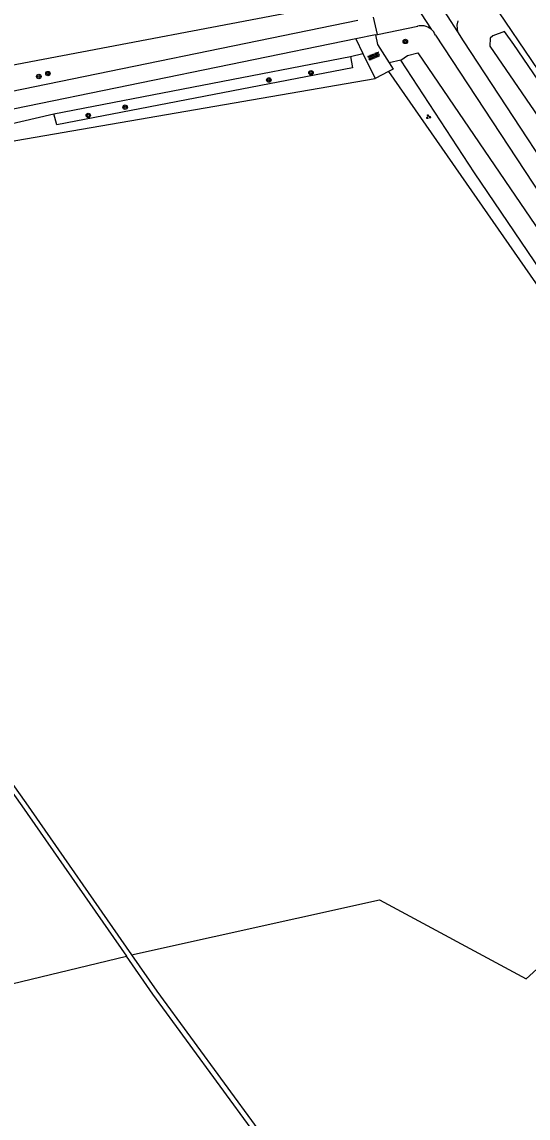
# Model space of a CAD drawing. Extents: x 126000 to 131009, y 393000 to 395500.
# Drawn here: x 130216.4 to 130307.9, y 394758.9 to 394956.9 of the extents above; entities that cross this region are included whole.
import ezdxf

# ---------------------------------------------------------------- set-up
doc = ezdxf.new("R2010")
doc.units = 0
for name, color, linetype in [('gg-afsc-draadraster', 7, 'Continuous'), ('gg-knt-onverhard', 7, 'Continuous'), ('gg-knt-verharding', 7, 'Continuous'), ('gg-kntw-bovenkant insteek waterloop', 7, 'Continuous'), ('gg-kntw-greppel-droge sloot', 7, 'Continuous'), ('gt-grn-groengrens', 7, 'Continuous'), ('gt-symb-boom', 7, 'Continuous'), ('gt-symb-groenvak', 7, 'Continuous'), ('gt-symb-overige verharding', 7, 'Continuous')]:
    doc.layers.add(name, color=color, linetype=linetype)

# ---------------------------------------------------------------- blocks, each defined once
blk = doc.blocks.new('gt0-BOOM')
at = {"layer": 'gt-symb-boom'}
for radius in [0.4, 0.2]:
    blk.add_circle((0, 0), radius, dxfattribs=at)
blk = doc.blocks.new('gt0-GRVAK')
at = {"layer": 'gt-symb-groenvak'}
for p, q in [((-0.11, 0.19), (-0.23, 0.24)), ((-0.18, 0.15), (0.09, 0.15)), ((-0.09, 0.21), (-0.16, 0.32)), ((-0.05, 0.21), (-0.05, 0.39)), ((0, 0.21), (0.06, 0.32)), ((0.01, 0.19), (0.13, 0.24)), ((0.26, -0.05), (0.2, 0.06)), ((0.3, -0.05), (0.3, 0.13)), ((0.35, -0.05), (0.41, 0.06)), ((-0.25, -0.23), (-0.36, -0.18)), ((-0.32, -0.26), (-0.05, -0.26)), ((-0.23, -0.21), (-0.29, -0.1)), ((-0.18, -0.2), (-0.18, -0.02)), ((-0.14, -0.21), (-0.07, -0.1)), ((-0.12, -0.23), (0, -0.18)), ((0.24, -0.07), (0.12, -0.02)), ((0.17, -0.11), (0.44, -0.11)), ((0.37, -0.07), (0.49, -0.02))]:
    blk.add_line(p, q, dxfattribs=at)
blk = doc.blocks.new('gt0-OVH')
at = {"layer": 'gt-symb-overige verharding'}
for points in [[(-0.97, 0.3), (-0.97, 0.31), (-0.96, 0.32), (-0.97, 0.33), (-0.97, 0.34), (-0.98, 0.35), (-0.99, 0.35), (-1, 0.36), (-1.01, 0.35), (-1.02, 0.35), (-1.03, 0.34), (-1.03, 0.33), (-1.04, 0.32), (-1.03, 0.31), (-1.03, 0.3), (-1.02, 0.29), (-1.01, 0.29), (-1, 0.28), (-0.99, 0.29), (-0.98, 0.29)], [(-0.87, 0.11), (-0.87, 0.12), (-0.86, 0.13), (-0.87, 0.14), (-0.87, 0.15), (-0.88, 0.16), (-0.89, 0.16), (-0.9, 0.16), (-0.91, 0.16), (-0.92, 0.16), (-0.93, 0.15), (-0.93, 0.14), (-0.94, 0.13), (-0.93, 0.12), (-0.93, 0.11), (-0.92, 0.1), (-0.91, 0.09), (-0.9, 0.09), (-0.89, 0.09), (-0.88, 0.1)], [(-0.77, 0.3), (-0.77, 0.31), (-0.76, 0.32), (-0.77, 0.33), (-0.77, 0.34), (-0.78, 0.35), (-0.79, 0.35), (-0.8, 0.36), (-0.81, 0.35), (-0.82, 0.35), (-0.83, 0.34), (-0.83, 0.33), (-0.84, 0.32), (-0.83, 0.31), (-0.83, 0.3), (-0.82, 0.29), (-0.81, 0.29), (-0.8, 0.28), (-0.79, 0.29), (-0.78, 0.29)], [(-0.67, 0.11), (-0.67, 0.12), (-0.66, 0.13), (-0.67, 0.14), (-0.67, 0.15), (-0.68, 0.16), (-0.69, 0.16), (-0.7, 0.16), (-0.71, 0.16), (-0.72, 0.16), (-0.73, 0.15), (-0.73, 0.14), (-0.74, 0.13), (-0.73, 0.12), (-0.73, 0.11), (-0.72, 0.1), (-0.71, 0.09), (-0.7, 0.09), (-0.69, 0.09), (-0.68, 0.1)], [(-0.57, 0.3), (-0.57, 0.31), (-0.56, 0.32), (-0.57, 0.33), (-0.57, 0.34), (-0.58, 0.35), (-0.59, 0.35), (-0.6, 0.36), (-0.61, 0.35), (-0.62, 0.35), (-0.63, 0.34), (-0.63, 0.33), (-0.64, 0.32), (-0.63, 0.31), (-0.63, 0.3), (-0.62, 0.29), (-0.61, 0.29), (-0.6, 0.28), (-0.59, 0.29), (-0.58, 0.29)], [(-0.47, 0.11), (-0.47, 0.12), (-0.46, 0.13), (-0.47, 0.14), (-0.47, 0.15), (-0.48, 0.16), (-0.49, 0.16), (-0.5, 0.16), (-0.51, 0.16), (-0.52, 0.16), (-0.53, 0.15), (-0.53, 0.14), (-0.54, 0.13), (-0.53, 0.12), (-0.53, 0.11), (-0.52, 0.1), (-0.51, 0.09), (-0.5, 0.09), (-0.49, 0.09), (-0.48, 0.1)], [(-0.37, 0.3), (-0.37, 0.31), (-0.36, 0.32), (-0.37, 0.33), (-0.37, 0.34), (-0.38, 0.35), (-0.39, 0.35), (-0.4, 0.36), (-0.41, 0.35), (-0.42, 0.35), (-0.43, 0.34), (-0.43, 0.33), (-0.44, 0.32), (-0.43, 0.31), (-0.43, 0.3), (-0.42, 0.29), (-0.41, 0.29), (-0.4, 0.28), (-0.39, 0.29), (-0.38, 0.29)], [(-0.27, 0.11), (-0.27, 0.12), (-0.26, 0.13), (-0.27, 0.14), (-0.27, 0.15), (-0.28, 0.16), (-0.29, 0.16), (-0.3, 0.16), (-0.31, 0.16), (-0.32, 0.16), (-0.33, 0.15), (-0.33, 0.14), (-0.34, 0.13), (-0.33, 0.12), (-0.33, 0.11), (-0.32, 0.1), (-0.31, 0.09), (-0.3, 0.09), (-0.29, 0.09), (-0.28, 0.1)], [(-0.17, 0.3), (-0.17, 0.31), (-0.16, 0.32), (-0.17, 0.33), (-0.17, 0.34), (-0.18, 0.35), (-0.19, 0.35), (-0.2, 0.36), (-0.21, 0.35), (-0.22, 0.35), (-0.23, 0.34), (-0.23, 0.33), (-0.24, 0.32), (-0.23, 0.31), (-0.23, 0.3), (-0.22, 0.29), (-0.21, 0.29), (-0.2, 0.28), (-0.19, 0.29), (-0.18, 0.29)], [(-0.07, 0.11), (-0.07, 0.12), (-0.06, 0.13), (-0.07, 0.14), (-0.07, 0.15), (-0.08, 0.16), (-0.09, 0.16), (-0.1, 0.16), (-0.11, 0.16), (-0.12, 0.16), (-0.13, 0.15), (-0.13, 0.14), (-0.14, 0.13), (-0.13, 0.12), (-0.13, 0.11), (-0.12, 0.1), (-0.11, 0.09), (-0.1, 0.09), (-0.09, 0.09), (-0.08, 0.1)], [(0.03, 0.3), (0.03, 0.31), (0.04, 0.32), (0.03, 0.33), (0.03, 0.34), (0.02, 0.35), (0.01, 0.35), (0, 0.36), (-0.01, 0.35), (-0.02, 0.35), (-0.03, 0.34), (-0.03, 0.33), (-0.04, 0.32), (-0.03, 0.31), (-0.03, 0.3), (-0.02, 0.29), (-0.01, 0.29), (0, 0.28), (0.01, 0.29), (0.02, 0.29)], [(0.13, 0.11), (0.13, 0.12), (0.14, 0.13), (0.13, 0.14), (0.13, 0.15), (0.12, 0.16), (0.11, 0.16), (0.1, 0.16), (0.09, 0.16), (0.08, 0.16), (0.07, 0.15), (0.07, 0.14), (0.06, 0.13), (0.07, 0.12), (0.07, 0.11), (0.08, 0.1), (0.09, 0.09), (0.1, 0.09), (0.11, 0.09), (0.12, 0.1)], [(0.23, 0.3), (0.23, 0.31), (0.24, 0.32), (0.23, 0.33), (0.23, 0.34), (0.22, 0.35), (0.21, 0.35), (0.2, 0.36), (0.19, 0.35), (0.18, 0.35), (0.17, 0.34), (0.17, 0.33), (0.16, 0.32), (0.17, 0.31), (0.17, 0.3), (0.18, 0.29), (0.19, 0.29), (0.2, 0.28), (0.21, 0.29), (0.22, 0.29)], [(0.33, 0.11), (0.33, 0.12), (0.34, 0.13), (0.33, 0.14), (0.33, 0.15), (0.32, 0.16), (0.31, 0.16), (0.3, 0.16), (0.29, 0.16), (0.28, 0.16), (0.27, 0.15), (0.27, 0.14), (0.26, 0.13), (0.27, 0.12), (0.27, 0.11), (0.28, 0.1), (0.29, 0.09), (0.3, 0.09), (0.31, 0.09), (0.32, 0.1)], [(0.43, 0.3), (0.43, 0.31), (0.44, 0.32), (0.43, 0.33), (0.43, 0.34), (0.42, 0.35), (0.41, 0.35), (0.4, 0.36), (0.39, 0.35), (0.38, 0.35), (0.37, 0.34), (0.37, 0.33), (0.36, 0.32), (0.37, 0.31), (0.37, 0.3), (0.38, 0.29), (0.39, 0.29), (0.4, 0.28), (0.41, 0.29), (0.42, 0.29)], [(0.53, 0.11), (0.53, 0.12), (0.54, 0.13), (0.53, 0.14), (0.53, 0.15), (0.52, 0.16), (0.51, 0.16), (0.5, 0.16), (0.49, 0.16), (0.48, 0.16), (0.47, 0.15), (0.47, 0.14), (0.46, 0.13), (0.47, 0.12), (0.47, 0.11), (0.48, 0.1), (0.49, 0.09), (0.5, 0.09), (0.51, 0.09), (0.52, 0.1)], [(0.63, 0.3), (0.63, 0.31), (0.64, 0.32), (0.63, 0.33), (0.63, 0.34), (0.62, 0.35), (0.61, 0.35), (0.6, 0.36), (0.59, 0.35), (0.58, 0.35), (0.57, 0.34), (0.57, 0.33), (0.56, 0.32), (0.57, 0.31), (0.57, 0.3), (0.58, 0.29), (0.59, 0.29), (0.6, 0.28), (0.61, 0.29), (0.62, 0.29)], [(0.73, 0.11), (0.73, 0.12), (0.74, 0.13), (0.73, 0.14), (0.73, 0.15), (0.72, 0.16), (0.71, 0.16), (0.7, 0.16), (0.69, 0.16), (0.68, 0.16), (0.67, 0.15), (0.67, 0.14), (0.66, 0.13), (0.67, 0.12), (0.67, 0.11), (0.68, 0.1), (0.69, 0.09), (0.7, 0.09), (0.71, 0.09), (0.72, 0.1)], [(0.83, 0.3), (0.83, 0.31), (0.84, 0.32), (0.83, 0.33), (0.83, 0.34), (0.82, 0.35), (0.81, 0.35), (0.8, 0.36), (0.79, 0.35), (0.78, 0.35), (0.77, 0.34), (0.77, 0.33), (0.76, 0.32), (0.77, 0.31), (0.77, 0.3), (0.78, 0.29), (0.79, 0.29), (0.8, 0.28), (0.81, 0.29), (0.82, 0.29)], [(0.93, 0.11), (0.93, 0.12), (0.94, 0.13), (0.93, 0.14), (0.93, 0.15), (0.92, 0.16), (0.91, 0.16), (0.9, 0.16), (0.89, 0.16), (0.88, 0.16), (0.87, 0.15), (0.87, 0.14), (0.86, 0.13), (0.87, 0.12), (0.87, 0.11), (0.88, 0.1), (0.89, 0.09), (0.9, 0.09), (0.91, 0.09), (0.92, 0.1)], [(1.03, 0.3), (1.03, 0.31), (1.04, 0.32), (1.03, 0.33), (1.03, 0.34), (1.02, 0.35), (1.01, 0.35), (1, 0.36), (0.99, 0.35), (0.98, 0.35), (0.97, 0.34), (0.97, 0.33), (0.96, 0.32), (0.97, 0.31), (0.97, 0.3), (0.98, 0.29), (0.99, 0.29), (1, 0.28), (1.01, 0.29), (1.02, 0.29)], [(-0.97, -0.14), (-0.97, -0.13), (-0.96, -0.12), (-0.97, -0.11), (-0.97, -0.1), (-0.98, -0.09), (-0.99, -0.09), (-1, -0.08), (-1.01, -0.09), (-1.02, -0.09), (-1.03, -0.1), (-1.03, -0.11), (-1.04, -0.12), (-1.03, -0.13), (-1.03, -0.14), (-1.02, -0.15), (-1.01, -0.15), (-1, -0.16), (-0.99, -0.15), (-0.98, -0.15)], [(-0.87, -0.33), (-0.87, -0.32), (-0.86, -0.31), (-0.87, -0.3), (-0.87, -0.29), (-0.88, -0.28), (-0.89, -0.28), (-0.9, -0.28), (-0.91, -0.28), (-0.92, -0.28), (-0.93, -0.29), (-0.93, -0.3), (-0.94, -0.31), (-0.93, -0.32), (-0.93, -0.33), (-0.92, -0.34), (-0.91, -0.35), (-0.9, -0.35), (-0.89, -0.35), (-0.88, -0.34)], [(-0.77, -0.14), (-0.77, -0.13), (-0.76, -0.12), (-0.77, -0.11), (-0.77, -0.1), (-0.78, -0.09), (-0.79, -0.09), (-0.8, -0.08), (-0.81, -0.09), (-0.82, -0.09), (-0.83, -0.1), (-0.83, -0.11), (-0.84, -0.12), (-0.83, -0.13), (-0.83, -0.14), (-0.82, -0.15), (-0.81, -0.15), (-0.8, -0.16), (-0.79, -0.15), (-0.78, -0.15)], [(-0.67, -0.33), (-0.67, -0.32), (-0.66, -0.31), (-0.67, -0.3), (-0.67, -0.29), (-0.68, -0.28), (-0.69, -0.28), (-0.7, -0.28), (-0.71, -0.28), (-0.72, -0.28), (-0.73, -0.29), (-0.73, -0.3), (-0.74, -0.31), (-0.73, -0.32), (-0.73, -0.33), (-0.72, -0.34), (-0.71, -0.35), (-0.7, -0.35), (-0.69, -0.35), (-0.68, -0.34)], [(-0.57, -0.14), (-0.57, -0.13), (-0.56, -0.12), (-0.57, -0.11), (-0.57, -0.1), (-0.58, -0.09), (-0.59, -0.09), (-0.6, -0.08), (-0.61, -0.09), (-0.62, -0.09), (-0.63, -0.1), (-0.63, -0.11), (-0.64, -0.12), (-0.63, -0.13), (-0.63, -0.14), (-0.62, -0.15), (-0.61, -0.15), (-0.6, -0.16), (-0.59, -0.15), (-0.58, -0.15)], [(-0.47, -0.33), (-0.47, -0.32), (-0.46, -0.31), (-0.47, -0.3), (-0.47, -0.29), (-0.48, -0.28), (-0.49, -0.28), (-0.5, -0.28), (-0.51, -0.28), (-0.52, -0.28), (-0.53, -0.29), (-0.53, -0.3), (-0.54, -0.31), (-0.53, -0.32), (-0.53, -0.33), (-0.52, -0.34), (-0.51, -0.35), (-0.5, -0.35), (-0.49, -0.35), (-0.48, -0.34)], [(-0.37, -0.14), (-0.37, -0.13), (-0.36, -0.12), (-0.37, -0.11), (-0.37, -0.1), (-0.38, -0.09), (-0.39, -0.09), (-0.4, -0.08), (-0.41, -0.09), (-0.42, -0.09), (-0.43, -0.1), (-0.43, -0.11), (-0.44, -0.12), (-0.43, -0.13), (-0.43, -0.14), (-0.42, -0.15), (-0.41, -0.15), (-0.4, -0.16), (-0.39, -0.15), (-0.38, -0.15)], [(-0.27, -0.33), (-0.27, -0.32), (-0.26, -0.31), (-0.27, -0.3), (-0.27, -0.29), (-0.28, -0.28), (-0.29, -0.28), (-0.3, -0.28), (-0.31, -0.28), (-0.32, -0.28), (-0.33, -0.29), (-0.33, -0.3), (-0.34, -0.31), (-0.33, -0.32), (-0.33, -0.33), (-0.32, -0.34), (-0.31, -0.35), (-0.3, -0.35), (-0.29, -0.35), (-0.28, -0.34)], [(-0.17, -0.14), (-0.17, -0.13), (-0.16, -0.12), (-0.17, -0.11), (-0.17, -0.1), (-0.18, -0.09), (-0.19, -0.09), (-0.2, -0.08), (-0.21, -0.09), (-0.22, -0.09), (-0.23, -0.1), (-0.23, -0.11), (-0.24, -0.12), (-0.23, -0.13), (-0.23, -0.14), (-0.22, -0.15), (-0.21, -0.15), (-0.2, -0.16), (-0.19, -0.15), (-0.18, -0.15)], [(-0.07, -0.33), (-0.07, -0.32), (-0.06, -0.31), (-0.07, -0.3), (-0.07, -0.29), (-0.08, -0.28), (-0.09, -0.28), (-0.1, -0.28), (-0.11, -0.28), (-0.12, -0.28), (-0.13, -0.29), (-0.13, -0.3), (-0.14, -0.31), (-0.13, -0.32), (-0.13, -0.33), (-0.12, -0.34), (-0.11, -0.35), (-0.1, -0.35), (-0.09, -0.35), (-0.08, -0.34)], [(0.03, -0.14), (0.03, -0.13), (0.04, -0.12), (0.03, -0.11), (0.03, -0.1), (0.02, -0.09), (0.01, -0.09), (0, -0.08), (-0.01, -0.09), (-0.02, -0.09), (-0.03, -0.1), (-0.03, -0.11), (-0.04, -0.12), (-0.03, -0.13), (-0.03, -0.14), (-0.02, -0.15), (-0.01, -0.15), (0, -0.16), (0.01, -0.15), (0.02, -0.15)], [(0.13, -0.33), (0.13, -0.32), (0.14, -0.31), (0.13, -0.3), (0.13, -0.29), (0.12, -0.28), (0.11, -0.28), (0.1, -0.28), (0.09, -0.28), (0.08, -0.28), (0.07, -0.29), (0.07, -0.3), (0.06, -0.31), (0.07, -0.32), (0.07, -0.33), (0.08, -0.34), (0.09, -0.35), (0.1, -0.35), (0.11, -0.35), (0.12, -0.34)], [(0.23, -0.14), (0.23, -0.13), (0.24, -0.12), (0.23, -0.11), (0.23, -0.1), (0.22, -0.09), (0.21, -0.09), (0.2, -0.08), (0.19, -0.09), (0.18, -0.09), (0.17, -0.1), (0.17, -0.11), (0.16, -0.12), (0.17, -0.13), (0.17, -0.14), (0.18, -0.15), (0.19, -0.15), (0.2, -0.16), (0.21, -0.15), (0.22, -0.15)], [(0.33, -0.33), (0.33, -0.32), (0.34, -0.31), (0.33, -0.3), (0.33, -0.29), (0.32, -0.28), (0.31, -0.28), (0.3, -0.28), (0.29, -0.28), (0.28, -0.28), (0.27, -0.29), (0.27, -0.3), (0.26, -0.31), (0.27, -0.32), (0.27, -0.33), (0.28, -0.34), (0.29, -0.35), (0.3, -0.35), (0.31, -0.35), (0.32, -0.34)], [(0.43, -0.14), (0.43, -0.13), (0.44, -0.12), (0.43, -0.11), (0.43, -0.1), (0.42, -0.09), (0.41, -0.09), (0.4, -0.08), (0.39, -0.09), (0.38, -0.09), (0.37, -0.1), (0.37, -0.11), (0.36, -0.12), (0.37, -0.13), (0.37, -0.14), (0.38, -0.15), (0.39, -0.15), (0.4, -0.16), (0.41, -0.15), (0.42, -0.15)], [(0.53, -0.33), (0.53, -0.32), (0.54, -0.31), (0.53, -0.3), (0.53, -0.29), (0.52, -0.28), (0.51, -0.28), (0.5, -0.28), (0.49, -0.28), (0.48, -0.28), (0.47, -0.29), (0.47, -0.3), (0.46, -0.31), (0.47, -0.32), (0.47, -0.33), (0.48, -0.34), (0.49, -0.35), (0.5, -0.35), (0.51, -0.35), (0.52, -0.34)], [(0.63, -0.14), (0.63, -0.13), (0.64, -0.12), (0.63, -0.11), (0.63, -0.1), (0.62, -0.09), (0.61, -0.09), (0.6, -0.08), (0.59, -0.09), (0.58, -0.09), (0.57, -0.1), (0.57, -0.11), (0.56, -0.12), (0.57, -0.13), (0.57, -0.14), (0.58, -0.15), (0.59, -0.15), (0.6, -0.16), (0.61, -0.15), (0.62, -0.15)], [(0.73, -0.33), (0.73, -0.32), (0.74, -0.31), (0.73, -0.3), (0.73, -0.29), (0.72, -0.28), (0.71, -0.28), (0.7, -0.28), (0.69, -0.28), (0.68, -0.28), (0.67, -0.29), (0.67, -0.3), (0.66, -0.31), (0.67, -0.32), (0.67, -0.33), (0.68, -0.34), (0.69, -0.35), (0.7, -0.35), (0.71, -0.35), (0.72, -0.34)], [(0.83, -0.14), (0.83, -0.13), (0.84, -0.12), (0.83, -0.11), (0.83, -0.1), (0.82, -0.09), (0.81, -0.09), (0.8, -0.08), (0.79, -0.09), (0.78, -0.09), (0.77, -0.1), (0.77, -0.11), (0.76, -0.12), (0.77, -0.13), (0.77, -0.14), (0.78, -0.15), (0.79, -0.15), (0.8, -0.16), (0.81, -0.15), (0.82, -0.15)], [(0.93, -0.33), (0.93, -0.32), (0.94, -0.31), (0.93, -0.3), (0.93, -0.29), (0.92, -0.28), (0.91, -0.28), (0.9, -0.28), (0.89, -0.28), (0.88, -0.28), (0.87, -0.29), (0.87, -0.3), (0.86, -0.31), (0.87, -0.32), (0.87, -0.33), (0.88, -0.34), (0.89, -0.35), (0.9, -0.35), (0.91, -0.35), (0.92, -0.34)], [(1.03, -0.14), (1.03, -0.13), (1.04, -0.12), (1.03, -0.11), (1.03, -0.1), (1.02, -0.09), (1.01, -0.09), (1, -0.08), (0.99, -0.09), (0.98, -0.09), (0.97, -0.1), (0.97, -0.11), (0.96, -0.12), (0.97, -0.13), (0.97, -0.14), (0.98, -0.15), (0.99, -0.15), (1, -0.16), (1.01, -0.15), (1.02, -0.15)]]:
    blk.add_lwpolyline(points, close=True, dxfattribs=at)

msp = doc.modelspace()

# ---------------------------------------------------------------- linework, layer by layer
at = {"layer": 'gg-afsc-draadraster'}
for p, q in [((130189.96, 394944.51), (130274.29, 394960.43)), ((130280.71, 394952.87), (130282.81, 394949.56)), ((130282.69, 394947.97), (130280.3, 394946.7))]:
    msp.add_line(p, q, dxfattribs=at)
for points in [[(130282.81, 394949.56), (130283.53, 394948.41), (130282.69, 394947.97)], [(130142.94, 394922.19), (130215.35, 394935.52), (130280.3, 394946.7)]]:
    msp.add_lwpolyline(points, dxfattribs=at)
at = {"layer": 'gg-knt-onverhard'}
for p, q in [((130276.78, 394953.88), (130278.07, 394951.24)), ((130280.35, 394954.61), (130280.71, 394952.87)), ((130278.07, 394951.24), (130280.3, 394946.7))]:
    msp.add_line(p, q, dxfattribs=at)
at = {"layer": 'gg-knt-verharding'}
for p, q in [((130286.9, 394961.08), (130290.42, 394955.62)), ((130291.41, 394960.98), (130295.17, 394955.17)), ((130191.66, 394939.71), (130277.17, 394957.25)), ((130280.69, 394954.68), (130280.02, 394957.82)), ((130280.69, 394954.68), (130287.98, 394956.19)), ((130280.35, 394954.61), (130276.78, 394953.88)), ((130280.35, 394954.61), (130280.69, 394954.68))]:
    msp.add_line(p, q, dxfattribs=at)
for points in [[(130295.23, 394957.13), (130295.04, 394956.34), (130295.17, 394955.17)], [(130295.17, 394955.17), (130296.17, 394953.51), (130320.69, 394916.21), (130342.22, 394883.38), (130356.8, 394860.99), (130371.86, 394837.65)], [(130276.78, 394953.88), (130194.56, 394937.03), (130118.72, 394921.9), (130095.93, 394917.09), (130053.97, 394908.73), (130023.35, 394902.49), (129976.54, 394893.42), (129942.8, 394886.94), (129917.76, 394882.11), (129889.23, 394876.99), (129870.48, 394873.44), (129853.96, 394870.21)], [(130291.2, 394954.58), (130317.59, 394914.47), (130339.1, 394881.69), (130353.55, 394859.51), (130368.71, 394835.95)]]:
    msp.add_lwpolyline(points, dxfattribs=at)
for centre, radius, start, end in [((130288.63, 394953.45), 2.82, 79.1051, 103.4944), ((130288.63, 394953.49), 2.78, 50.0868, 78.9616), ((130288.64, 394953.5), 2.77, 22.9156, 50.1395)]:
    msp.add_arc(centre, radius, start, end, dxfattribs=at)
at = {"layer": 'gg-kntw-bovenkant insteek waterloop'}
for points in [[(130414.31, 394771.26), (130410.08, 394780.34), (130406.92, 394787.68), (130400.34, 394801.91), (130394.22, 394814), (130389.33, 394823.58), (130385.5, 394830.66), (130381.27, 394838.14), (130375.45, 394847.24), (130368.73, 394858.02), (130362.18, 394867.72), (130346.79, 394891.05), (130338.65, 394903.66), (130320.47, 394930.69), (130305.36, 394952.89), (130303.67, 394955.23), (130301.53, 394954.42), (130301.07, 394954)], [(130301.07, 394954), (130301.04, 394952.55), (130324.28, 394918.68), (130345.47, 394884.9), (130361.93, 394860.45), (130375.04, 394839.66)], [(130284.95, 394950.01), (130286.14, 394950.89), (130288, 394951.36), (130314.8, 394912.03), (130336.26, 394880.49), (130351.07, 394857.95), (130366.91, 394834.75)], [(130312.69, 394908.34), (130298.27, 394929.68), (130284.95, 394950.01)], [(130143.43, 394915.49), (130190, 394852.56), (130216.41, 394815.36), (130235.32, 394788.2)], [(130144.15, 394916.03), (130190.72, 394853.09), (130217.14, 394815.88), (130236.28, 394788.4)], [(130309.23, 394691.33), (130329.29, 394663.59), (130328.56, 394663.06), (130307.59, 394692.05), (130276.62, 394731.46), (130240.11, 394781.33), (130235.32, 394788.2)], [(130236.28, 394788.4), (130240.84, 394781.86), (130277.34, 394732), (130308.31, 394692.6), (130308.67, 394692.09)]]:
    msp.add_lwpolyline(points, dxfattribs=at)
at = {"layer": 'gg-kntw-greppel-droge sloot'}
for p, q in [((130222.24, 394940.32), (130275.83, 394950.69)), ((130222.75, 394938.35), (130222.24, 394940.32))]:
    msp.add_line(p, q, dxfattribs=at)
msp.add_lwpolyline([(130275.83, 394950.69), (130276.22, 394948.68), (130222.75, 394938.35)], dxfattribs=at)
at = {"layer": 'gt-grn-groengrens'}
for p, q in [((130275.83, 394950.69), (130278.07, 394951.24)), ((130284.95, 394950.01), (130282.81, 394949.56)), ((130213.67, 394938.37), (130222.24, 394940.32))]:
    msp.add_line(p, q, dxfattribs=at)
for points in [[(130368.85, 394859.54), (130365.67, 394864.51), (130358.01, 394876.13), (130348.95, 394889.93), (130329.76, 394918.66), (130321.07, 394931.37), (130314.55, 394941.18), (130302.65, 394958.78)], [(130282.69, 394947.97), (130329.1, 394881.36), (130352.55, 394846.19), (130364.27, 394827.87), (130369.85, 394818.55)], [(130236.28, 394788.4), (130281.06, 394798.36), (130307.57, 394784.11), (130340.41, 394813.8), (130369.85, 394818.55)], [(129982.87, 394728.78), (130140.15, 394765.21), (130235.32, 394788.2)]]:
    msp.add_lwpolyline(points, dxfattribs=at)

# ---------------------------------------------------------------- block references
at = {"layer": 'gt-symb-boom'}
for p in [(130285.75, 394953.42), (130219.5, 394947.09), (130221.14, 394947.62), (130268.69, 394947.77), (130261.08, 394946.46), (130235.1, 394941.54), (130228.44, 394940.06)]:
    msp.add_blockref('gt0-BOOM', p, dxfattribs=at)
at = {"layer": 'gt-symb-groenvak'}
msp.add_blockref('gt0-GRVAK', (130289.91, 394939.82), dxfattribs=at)
at = {"layer": 'gt-symb-overige verharding', "rotation": 22.33338843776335}
msp.add_blockref('gt0-OVH', (130280.04, 394950.76), dxfattribs=at)

doc.saveas('drawing.dxf')
